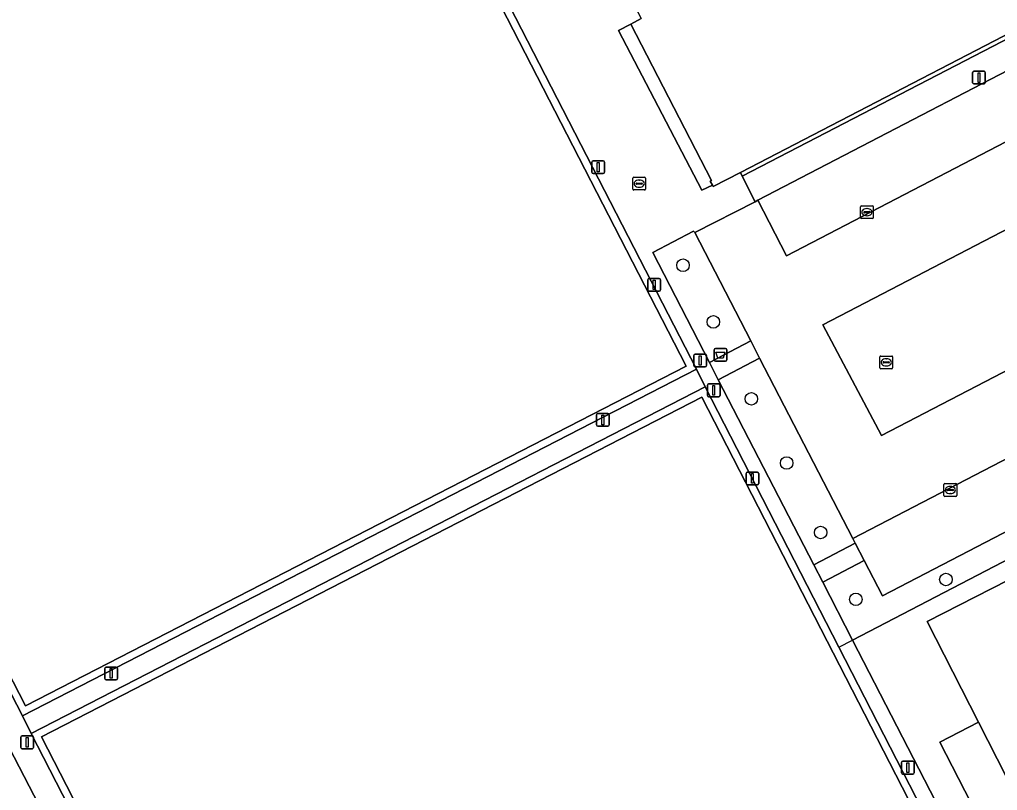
# Model space of a CAD drawing. Extents: x 158835 to 160077, y 386387 to 387778.
# Drawn here: x 159563.5 to 159639.8, y 387434.3 to 387494.5 of the extents above; entities that cross this region are included whole.
import ezdxf

# ---------------------------------------------------------------- set-up
doc = ezdxf.new("R2010")
doc.units = 0
for name, color, linetype in [('IMGEO_Afvalbak', 7, 'Continuous'), ('IMGEO_Boom', 7, 'Continuous'), ('IMGEO_Erf', 7, 'Continuous'), ('IMGEO_Groenvoorziening', 7, 'Continuous'), ('IMGEO_Hek', 7, 'Continuous'), ('IMGEO_Kolk', 7, 'Continuous'), ('IMGEO_Lichtmast', 7, 'Continuous'), ('IMGEO_Pand', 7, 'Continuous'), ('IMGEO_Parkeervlak_open', 7, 'Continuous'), ('IMGEO_Rijbaan_lokaal_open', 7, 'Continuous'), ('IMGEO_Terreindeel_open', 7, 'Continuous'), ('IMGEO_Voetpad_open', 7, 'Continuous')]:
    doc.layers.add(name, color=color, linetype=linetype)

msp = doc.modelspace()

# ---------------------------------------------------------------- linework, layer by layer
at = {"layer": 'IMGEO_Afvalbak'}
for p, q in [((159617.709, 387467.903), (159617.709, 387468.703)), ((159617.709, 387468.703), (159617.709, 387467.903)), ((159617.809, 387468.803), (159618.599, 387468.803)), ((159618.599, 387468.803), (159617.809, 387468.803)), ((159618.699, 387468.703), (159618.699, 387467.903)), ((159618.699, 387467.903), (159618.699, 387468.703)), ((159618.599, 387467.803), (159617.809, 387467.803)), ((159617.809, 387467.803), (159618.599, 387467.803))]:
    msp.add_line(p, q, dxfattribs=at)
msp.add_lwpolyline([(159617.852, 387468.517), (159618.556, 387468.517), (159618.407, 387468.047), (159618.001, 387468.047), (159617.852, 387468.517)], dxfattribs=at)
for centre, start, end in [((159617.809, 387468.703), 90, 180), ((159617.809, 387468.703), 90, 180), ((159618.599, 387468.703), 0, 90), ((159618.599, 387468.703), 360, 90), ((159617.809, 387467.903), 180, 270), ((159617.809, 387467.903), 180, 270), ((159618.599, 387467.903), 270, 0), ((159618.599, 387467.903), 270, 0)]:
    msp.add_arc(centre, 0.1, start, end, dxfattribs=at)
at = {"layer": 'IMGEO_Boom'}
for centre in [(159615.28, 387475.291), (159617.649, 387470.871), (159620.615, 387464.87), (159623.375, 387459.855), (159626.023, 387454.439), (159635.807, 387450.764), (159628.778, 387449.217)]:
    msp.add_circle(centre, 0.489, dxfattribs=at)
at = {"layer": 'IMGEO_Erf'}
msp.add_lwpolyline([(159619.901, 387482.249), (159650.34, 387498.028), (159650.198, 387498.32), (159619.76, 387482.532)], close=True, dxfattribs=at)
at = {"layer": 'IMGEO_Groenvoorziening'}
for points in [[(159616.342, 387467.171), (159611.915, 387475.776), (159599.454, 387500), (159586.615, 387524.959), (159570.791, 387555.718), (159518.128, 387528.666), (159532.881, 387500), (159534.319, 387497.107), (159534.94, 387495.858), (159536.097, 387493.631), (159545.89, 387474.584), (159547.077, 387472.304), (159547.645, 387471.204), (159563.695, 387440.125)], [(159563.94, 387440.9), (159533.555, 387500), (159518.951, 387528.406), (159570.543, 387554.916), (159598.772, 387500), (159615.515, 387467.428)], [(159707.078, 387517.905), (159700.767, 387514.679), (159710.26, 387496.385), (159712.581, 387491.91), (159630.843, 387449.504), (159629.419, 387452.26), (159626.197, 387450.552), (159628.525, 387446.043), (159719.646, 387493.39)], [(159650.099, 387495.401), (159651.314, 387496.032), (159650.34, 387498.028), (159619.901, 387482.249), (159620.902, 387480.245), (159621.12, 387480.358)], [(159723.943, 387481.181), (159721.08, 387479.72), (159732.619, 387457.296), (159697.337, 387439.219), (159697.376, 387439.142), (159650.755, 387415.326), (159646.442, 387429.405), (159644.163, 387428.242), (159638.355, 387439.623), (159635.331, 387438.07), (159664.569, 387381.214), (159667.668, 387382.805), (159651.375, 387414.54), (159664.922, 387421.501), (159710.981, 387445.157), (159723.275, 387421.205), (159726.217, 387422.712), (159730.211, 387414.915), (159751.682, 387425.938)], [(159617.345, 387467.7), (159620.57, 387469.387), (159616.194, 387477.858), (159616.097, 387477.961), (159612.912, 387476.289)], [(159628.542, 387453.958), (159621.265, 387468.043), (159618.037, 387466.359), (159625.497, 387451.908), (159628.729, 387453.596)], [(159564.385, 387438.762), (159581.426, 387405.581), (159582.047, 387404.373), (159583.4, 387401.75), (159591.663, 387385.7), (159592.991, 387383.116), (159593.499, 387382.128), (159609.91, 387350.208), (159662.536, 387377.187), (159627.454, 387445.487), (159617.013, 387465.815)], [(159610.17, 387350.984), (159565.185, 387438.483), (159616.748, 387464.989), (159661.731, 387377.497)]]:
    msp.add_lwpolyline(points, close=True, dxfattribs=at)
for points in [[(159635.331, 387438.07), (159638.355, 387439.623), (159634.334, 387447.502), (159680.952, 387471.272), (159680.971, 387471.209), (159681.006, 387471.095), (159716.148, 387489.228), (159718.91, 387484.265), (159723.199, 387486.46), (159719.646, 387493.39), (159628.525, 387446.043), (159643.217, 387417.533), (159664.437, 387376.249), (159750.933, 387420.751)], [(159753.042, 387428.248), (159725.498, 387481.975), (159723.943, 387481.181), (159751.682, 387425.938), (159730.211, 387414.915), (159731.68, 387412.046), (159708.425, 387403.51), (159709.813, 387400.82), (159669.14, 387379.939), (159667.668, 387382.805), (159664.569, 387381.214), (159635.331, 387438.07)]]:
    msp.add_lwpolyline(points, dxfattribs=at)
at = {"layer": 'IMGEO_Hek'}
for points in [[(159611.915, 387475.776), (159599.454, 387500), (159586.615, 387524.959)], [(159628.525, 387446.043), (159719.646, 387493.39)], [(159616.342, 387467.171), (159611.915, 387475.776)], [(159547.077, 387472.304), (159547.645, 387471.204), (159563.695, 387440.125)], [(159563.695, 387440.125), (159616.342, 387467.171)], [(159564.385, 387438.762), (159617.013, 387465.815)], [(159617.013, 387465.815), (159627.454, 387445.487)], [(159627.454, 387445.487), (159628.525, 387446.043)], [(159627.454, 387445.487), (159662.536, 387377.187), (159609.91, 387350.208), (159593.499, 387382.128), (159592.991, 387383.116)], [(159582.047, 387404.373), (159581.426, 387405.581), (159564.385, 387438.762)]]:
    msp.add_lwpolyline(points, dxfattribs=at)
at = {"layer": 'IMGEO_Kolk'}
for p, q in [((159611.358, 387481.238), (159611.358, 387482.09)), ((159611.433, 387482.164), (159612.285, 387482.164)), ((159611.846, 387481.944), (159611.871, 387481.944)), ((159612.359, 387482.09), (159612.359, 387481.238)), ((159612.285, 387481.164), (159611.433, 387481.164)), ((159611.617, 387481.658), (159611.617, 387481.67)), ((159612.055, 387481.621), (159611.657, 387481.621)), ((159611.66, 387481.707), (159612.058, 387481.707)), ((159611.869, 387481.384), (159611.844, 387481.384)), ((159612.101, 387481.67), (159612.101, 387481.658)), ((159629.139, 387479.008), (159629.139, 387479.86)), ((159629.214, 387479.934), (159630.066, 387479.934)), ((159629.627, 387479.714), (159629.652, 387479.714)), ((159630.14, 387479.86), (159630.14, 387479.008)), ((159630.066, 387478.934), (159629.214, 387478.934)), ((159629.398, 387479.428), (159629.398, 387479.44)), ((159629.836, 387479.391), (159629.438, 387479.391)), ((159629.441, 387479.477), (159629.839, 387479.477)), ((159629.65, 387479.154), (159629.625, 387479.154)), ((159629.882, 387479.44), (159629.882, 387479.428)), ((159630.722, 387468.209), (159631.574, 387468.209)), ((159630.647, 387467.283), (159630.647, 387468.135)), ((159630.906, 387467.703), (159630.906, 387467.715)), ((159631.344, 387467.666), (159630.946, 387467.666)), ((159630.949, 387467.752), (159631.347, 387467.752)), ((159631.158, 387467.429), (159631.133, 387467.429)), ((159631.135, 387467.989), (159631.16, 387467.989)), ((159631.39, 387467.715), (159631.39, 387467.703)), ((159631.648, 387468.135), (159631.648, 387467.283)), ((159631.574, 387467.209), (159630.722, 387467.209)), ((159635.725, 387458.255), (159636.577, 387458.255)), ((159635.65, 387457.329), (159635.65, 387458.181)), ((159635.909, 387457.749), (159635.909, 387457.761)), ((159636.347, 387457.712), (159635.949, 387457.712)), ((159635.952, 387457.798), (159636.35, 387457.798)), ((159636.161, 387457.475), (159636.136, 387457.475)), ((159636.138, 387458.035), (159636.163, 387458.035)), ((159636.393, 387457.761), (159636.393, 387457.749)), ((159636.651, 387458.181), (159636.651, 387457.329)), ((159636.577, 387457.255), (159635.725, 387457.255))]:
    msp.add_line(p, q, dxfattribs=at)
for points in [[(159611.358, 387481.238), (159611.358, 387482.09)], [(159611.433, 387482.164), (159612.285, 387482.164)], [(159612.359, 387482.09), (159612.359, 387481.238)], [(159612.285, 387481.164), (159611.433, 387481.164)], [(159629.139, 387479.008), (159629.139, 387479.86)], [(159629.214, 387479.934), (159630.066, 387479.934)], [(159630.14, 387479.86), (159630.14, 387479.008)], [(159630.066, 387478.934), (159629.214, 387478.934)], [(159630.722, 387468.209), (159631.574, 387468.209)], [(159630.647, 387467.283), (159630.647, 387468.135)], [(159631.648, 387468.135), (159631.648, 387467.283)], [(159631.574, 387467.209), (159630.722, 387467.209)], [(159635.725, 387458.255), (159636.577, 387458.255)], [(159635.65, 387457.329), (159635.65, 387458.181)], [(159636.651, 387458.181), (159636.651, 387457.329)], [(159636.577, 387457.255), (159635.725, 387457.255)]]:
    msp.add_lwpolyline(points, dxfattribs=at)
for centre, radius, start, end in [((159611.435, 387482.088), 0.0765, 91.55205, 178.44795), ((159611.435, 387482.088), 0.0765, 91.55205, 178.44795), ((159612.283, 387482.088), 0.0765, 1.55205, 88.44795), ((159612.283, 387482.088), 0.0765, 1.55205, 88.44795), ((159611.435, 387481.24), 0.0765, 181.55205, 268.44795), ((159611.435, 387481.24), 0.0765, 181.55205, 268.44795), ((159611.657, 387481.667), 0.0403, 85.87752, 175.75265), ((159611.654, 387481.657), 0.0366, 178.93798, 274.71019), ((159612.058, 387481.664), 0.043, 264.86636, 352.45326), ((159612.062, 387481.669), 0.0386, 1.73085, 96.63898), ((159612.283, 387481.24), 0.0765, 271.55205, 358.44795), ((159612.283, 387481.24), 0.0765, 271.55205, 358.44795), ((159629.216, 387479.858), 0.0765, 91.55205, 178.44795), ((159629.216, 387479.858), 0.0765, 91.55205, 178.44795), ((159630.064, 387479.858), 0.0765, 1.55205, 88.44795), ((159630.064, 387479.858), 0.0765, 1.55205, 88.44795), ((159629.216, 387479.01), 0.0765, 181.55205, 268.44795), ((159629.216, 387479.01), 0.0765, 181.55205, 268.44795), ((159629.438, 387479.437), 0.0403, 85.87752, 175.75265), ((159629.435, 387479.427), 0.0366, 178.93798, 274.71019), ((159629.839, 387479.434), 0.043, 264.86636, 352.45326), ((159629.843, 387479.439), 0.0386, 1.73085, 96.63898), ((159630.064, 387479.01), 0.0765, 271.55205, 358.44795), ((159630.064, 387479.01), 0.0765, 271.55205, 358.44795), ((159630.724, 387468.133), 0.0765, 91.55205, 178.44795), ((159630.724, 387468.133), 0.0765, 91.55205, 178.44795), ((159631.572, 387468.133), 0.0765, 1.55205, 88.44795), ((159631.572, 387468.133), 0.0765, 1.55205, 88.44795), ((159630.946, 387467.712), 0.0403, 85.87752, 175.75265), ((159630.943, 387467.702), 0.0366, 178.93798, 274.71019), ((159631.347, 387467.709), 0.043, 264.86636, 352.45326), ((159631.351, 387467.714), 0.0386, 1.73085, 96.63898), ((159630.724, 387467.285), 0.0765, 181.55205, 268.44795), ((159630.724, 387467.285), 0.0765, 181.55205, 268.44795), ((159631.572, 387467.285), 0.0765, 271.55205, 358.44795), ((159631.572, 387467.285), 0.0765, 271.55205, 358.44795), ((159635.727, 387458.179), 0.0765, 91.55205, 178.44795), ((159635.727, 387458.179), 0.0765, 91.55205, 178.44795), ((159636.575, 387458.179), 0.0765, 1.55205, 88.44795), ((159636.575, 387458.179), 0.0765, 1.55205, 88.44795), ((159635.949, 387457.758), 0.0403, 85.87752, 175.75265), ((159635.946, 387457.748), 0.0366, 178.93798, 274.71019), ((159636.35, 387457.755), 0.043, 264.86636, 352.45326), ((159636.354, 387457.76), 0.0386, 1.73085, 96.63898), ((159635.727, 387457.331), 0.0765, 181.55205, 268.44795), ((159635.727, 387457.331), 0.0765, 181.55205, 268.44795), ((159636.575, 387457.331), 0.0765, 271.55205, 358.44795), ((159636.575, 387457.331), 0.0765, 271.55205, 358.44795)]:
    msp.add_arc(centre, radius, start, end, dxfattribs=at)
for centre, major_axis, ratio, start_param, end_param in [((159611.845, 387481.664), (-0.387, 0.002), 0.722429, 4.712389, 7.853982), ((159611.87, 387481.664), (-0.39, 0.002), 0.717154, 1.570796, 4.712389), ((159629.626, 387479.434), (-0.387, 0.002), 0.722429, 4.712389, 7.853982), ((159629.651, 387479.434), (-0.39, 0.002), 0.717154, 1.570796, 4.712389), ((159631.134, 387467.709), (-0.387, 0.002), 0.722429, 4.712389, 7.853982), ((159631.159, 387467.709), (-0.39, 0.002), 0.717154, 1.570796, 4.712389), ((159636.137, 387457.755), (-0.387, 0.002), 0.722429, 4.712389, 7.853982), ((159636.162, 387457.755), (-0.39, 0.002), 0.717154, 1.570796, 4.712389)]:
    msp.add_ellipse(centre, major_axis=major_axis, ratio=ratio, start_param=start_param, end_param=end_param, dxfattribs=at)
at = {"layer": 'IMGEO_Lichtmast'}
for p, q in [((159637.894, 387489.538), (159637.894, 387490.338)), ((159637.894, 387490.338), (159637.894, 387489.538)), ((159637.994, 387490.438), (159638.784, 387490.438)), ((159638.784, 387490.438), (159637.994, 387490.438)), ((159638.884, 387490.338), (159638.884, 387489.538)), ((159638.884, 387489.538), (159638.884, 387490.338)), ((159638.784, 387489.438), (159637.994, 387489.438)), ((159637.994, 387489.438), (159638.784, 387489.438)), ((159608.253, 387483.444), (159609.043, 387483.444)), ((159609.043, 387483.444), (159608.253, 387483.444)), ((159608.153, 387482.544), (159608.153, 387483.344)), ((159608.153, 387483.344), (159608.153, 387482.544)), ((159609.143, 387483.344), (159609.143, 387482.544)), ((159609.143, 387482.544), (159609.143, 387483.344)), ((159609.043, 387482.444), (159608.253, 387482.444)), ((159608.253, 387482.444), (159609.043, 387482.444)), ((159612.624, 387474.265), (159613.414, 387474.265)), ((159613.414, 387474.265), (159612.624, 387474.265)), ((159612.524, 387473.365), (159612.524, 387474.165)), ((159612.524, 387474.165), (159612.524, 387473.365)), ((159613.514, 387474.165), (159613.514, 387473.365)), ((159613.514, 387473.365), (159613.514, 387474.165)), ((159613.414, 387473.265), (159612.624, 387473.265)), ((159612.624, 387473.265), (159613.414, 387473.265)), ((159616.128, 387467.457), (159616.128, 387468.257)), ((159616.128, 387468.257), (159616.128, 387467.457)), ((159616.228, 387468.357), (159617.018, 387468.357)), ((159617.018, 387468.357), (159616.228, 387468.357)), ((159617.118, 387468.257), (159617.118, 387467.457)), ((159617.118, 387467.457), (159617.118, 387468.257)), ((159617.018, 387467.357), (159616.228, 387467.357)), ((159616.228, 387467.357), (159617.018, 387467.357)), ((159617.181, 387465.129), (159617.181, 387465.929)), ((159617.181, 387465.929), (159617.181, 387465.129)), ((159617.281, 387466.029), (159618.071, 387466.029)), ((159618.071, 387466.029), (159617.281, 387466.029)), ((159618.171, 387465.929), (159618.171, 387465.129)), ((159618.171, 387465.129), (159618.171, 387465.929)), ((159618.071, 387465.029), (159617.281, 387465.029)), ((159617.281, 387465.029), (159618.071, 387465.029)), ((159608.53, 387462.825), (159608.53, 387463.625)), ((159608.53, 387463.625), (159608.53, 387462.825)), ((159608.63, 387463.725), (159609.42, 387463.725)), ((159609.42, 387463.725), (159608.63, 387463.725)), ((159609.52, 387463.625), (159609.52, 387462.825)), ((159609.52, 387462.825), (159609.52, 387463.625)), ((159609.42, 387462.725), (159608.63, 387462.725)), ((159608.63, 387462.725), (159609.42, 387462.725)), ((159620.199, 387458.253), (159620.199, 387459.053)), ((159620.199, 387459.053), (159620.199, 387458.253)), ((159620.299, 387459.153), (159621.089, 387459.153)), ((159621.089, 387459.153), (159620.299, 387459.153)), ((159621.189, 387459.053), (159621.189, 387458.253)), ((159621.189, 387458.253), (159621.189, 387459.053)), ((159621.089, 387458.153), (159620.299, 387458.153)), ((159620.299, 387458.153), (159621.089, 387458.153)), ((159570.131, 387443.035), (159570.131, 387443.835)), ((159570.131, 387443.835), (159570.131, 387443.035)), ((159570.231, 387443.935), (159571.021, 387443.935)), ((159571.021, 387443.935), (159570.231, 387443.935)), ((159571.121, 387443.835), (159571.121, 387443.035)), ((159571.121, 387443.035), (159571.121, 387443.835)), ((159571.021, 387442.935), (159570.231, 387442.935)), ((159570.231, 387442.935), (159571.021, 387442.935)), ((159563.586, 387437.665), (159563.586, 387438.465)), ((159563.586, 387438.465), (159563.586, 387437.665)), ((159563.686, 387438.565), (159564.476, 387438.565)), ((159564.476, 387438.565), (159563.686, 387438.565)), ((159564.576, 387438.465), (159564.576, 387437.665)), ((159564.576, 387437.665), (159564.576, 387438.465)), ((159564.476, 387437.565), (159563.686, 387437.565)), ((159563.686, 387437.565), (159564.476, 387437.565)), ((159632.331, 387435.687), (159632.331, 387436.487)), ((159632.331, 387436.487), (159632.331, 387435.687)), ((159632.431, 387436.587), (159633.221, 387436.587)), ((159633.221, 387436.587), (159632.431, 387436.587)), ((159633.321, 387436.487), (159633.321, 387435.687)), ((159633.321, 387435.687), (159633.321, 387436.487)), ((159633.221, 387435.587), (159632.431, 387435.587)), ((159632.431, 387435.587), (159633.221, 387435.587))]:
    msp.add_line(p, q, dxfattribs=at)
for points in [[(159638.314, 387490.313), (159638.464, 387490.313), (159638.464, 387489.563), (159638.314, 387489.563), (159638.314, 387490.313)], [(159608.573, 387483.319), (159608.723, 387483.319), (159608.723, 387482.569), (159608.573, 387482.569), (159608.573, 387483.319)], [(159612.944, 387474.14), (159613.094, 387474.14), (159613.094, 387473.39), (159612.944, 387473.39), (159612.944, 387474.14)], [(159616.548, 387468.232), (159616.698, 387468.232), (159616.698, 387467.482), (159616.548, 387467.482), (159616.548, 387468.232)], [(159617.601, 387465.904), (159617.751, 387465.904), (159617.751, 387465.154), (159617.601, 387465.154), (159617.601, 387465.904)], [(159608.95, 387463.6), (159609.1, 387463.6), (159609.1, 387462.85), (159608.95, 387462.85), (159608.95, 387463.6)], [(159620.619, 387459.028), (159620.769, 387459.028), (159620.769, 387458.278), (159620.619, 387458.278), (159620.619, 387459.028)], [(159570.551, 387443.81), (159570.701, 387443.81), (159570.701, 387443.06), (159570.551, 387443.06), (159570.551, 387443.81)], [(159564.006, 387438.44), (159564.156, 387438.44), (159564.156, 387437.69), (159564.006, 387437.69), (159564.006, 387438.44)], [(159632.751, 387436.462), (159632.901, 387436.462), (159632.901, 387435.712), (159632.751, 387435.712), (159632.751, 387436.462)]]:
    msp.add_lwpolyline(points, dxfattribs=at)
for centre, start, end in [((159637.994, 387490.338), 90, 180), ((159637.994, 387490.338), 90, 180), ((159638.784, 387490.338), 0, 90), ((159638.784, 387490.338), 360, 90), ((159637.994, 387489.538), 180, 270), ((159637.994, 387489.538), 180, 270), ((159638.784, 387489.538), 270, 0), ((159638.784, 387489.538), 270, 0), ((159608.253, 387483.344), 90, 180), ((159608.253, 387483.344), 90, 180), ((159609.043, 387483.344), 0, 90), ((159609.043, 387483.344), 360, 90), ((159608.253, 387482.544), 180, 270), ((159608.253, 387482.544), 180, 270), ((159609.043, 387482.544), 270, 0), ((159609.043, 387482.544), 270, 0), ((159612.624, 387474.165), 90, 180), ((159612.624, 387474.165), 90, 180), ((159613.414, 387474.165), 0, 90), ((159613.414, 387474.165), 360, 90), ((159612.624, 387473.365), 180, 270), ((159612.624, 387473.365), 180, 270), ((159613.414, 387473.365), 270, 0), ((159613.414, 387473.365), 270, 0), ((159616.228, 387468.257), 90, 180), ((159616.228, 387468.257), 90, 180), ((159617.018, 387468.257), 0, 90), ((159617.018, 387468.257), 360, 90), ((159616.228, 387467.457), 180, 270), ((159616.228, 387467.457), 180, 270), ((159617.018, 387467.457), 270, 0), ((159617.018, 387467.457), 270, 0), ((159617.281, 387465.929), 90, 180), ((159617.281, 387465.929), 90, 180), ((159618.071, 387465.929), 0, 90), ((159618.071, 387465.929), 360, 90), ((159617.281, 387465.129), 180, 270), ((159617.281, 387465.129), 180, 270), ((159618.071, 387465.129), 270, 0), ((159618.071, 387465.129), 270, 0), ((159608.63, 387463.625), 90, 180), ((159608.63, 387463.625), 90, 180), ((159609.42, 387463.625), 0, 90), ((159609.42, 387463.625), 360, 90), ((159608.63, 387462.825), 180, 270), ((159608.63, 387462.825), 180, 270), ((159609.42, 387462.825), 270, 0), ((159609.42, 387462.825), 270, 0), ((159620.299, 387459.053), 90, 180), ((159620.299, 387459.053), 90, 180), ((159621.089, 387459.053), 0, 90), ((159621.089, 387459.053), 360, 90), ((159620.299, 387458.253), 180, 270), ((159620.299, 387458.253), 180, 270), ((159621.089, 387458.253), 270, 0), ((159621.089, 387458.253), 270, 0), ((159570.231, 387443.835), 90, 180), ((159570.231, 387443.835), 90, 180), ((159571.021, 387443.835), 0, 90), ((159571.021, 387443.835), 360, 90), ((159570.231, 387443.035), 180, 270), ((159570.231, 387443.035), 180, 270), ((159571.021, 387443.035), 270, 0), ((159571.021, 387443.035), 270, 0), ((159563.686, 387438.465), 90, 180), ((159563.686, 387438.465), 90, 180), ((159564.476, 387438.465), 0, 90), ((159564.476, 387438.465), 360, 90), ((159563.686, 387437.665), 180, 270), ((159563.686, 387437.665), 180, 270), ((159564.476, 387437.665), 270, 0), ((159564.476, 387437.665), 270, 0), ((159632.431, 387436.487), 90, 180), ((159632.431, 387436.487), 90, 180), ((159633.221, 387436.487), 0, 90), ((159633.221, 387436.487), 360, 90), ((159632.431, 387435.687), 180, 270), ((159632.431, 387435.687), 180, 270), ((159633.221, 387435.687), 270, 0), ((159633.221, 387435.687), 270, 0)]:
    msp.add_arc(centre, 0.1, start, end, dxfattribs=at)
at = {"layer": 'IMGEO_Pand'}
msp.add_lwpolyline([(159594.948, 387525.224), (159595.161, 387524.816), (159595.264, 387524.877), (159601.587, 387512.657), (159602.395, 387513.075), (159604.551, 387508.911), (159603.743, 387508.492), (159609.056, 387498.254), (159609.864, 387498.673), (159612.004, 387494.535), (159611.197, 387494.115), (159617.497, 387481.901), (159617.4, 387481.849), (159617.573, 387481.532), (159617.629, 387481.427), (159619.76, 387482.532), (159650.198, 387498.32)], dxfattribs=at)
msp.add_lwpolyline([(159689.247, 387455.058), (159689.009, 387455.524), (159686.189, 387454.068), (159683.524, 387462.823), (159681.078, 387470.858), (159681.006, 387471.095), (159680.971, 387471.209), (159680.952, 387471.272), (159634.334, 387447.502), (159638.355, 387439.623), (159644.163, 387428.242), (159646.442, 387429.405), (159650.755, 387415.326), (159697.376, 387439.142), (159697.337, 387439.219), (159697.145, 387439.594)], close=True, dxfattribs=at)
at = {"layer": 'IMGEO_Parkeervlak_open'}
for points in [[(159630.768, 387461.995), (159702.257, 387499.123), (159697.772, 387507.849), (159626.21, 387470.636)], [(159629.419, 387452.26), (159630.843, 387449.504), (159712.581, 387491.91), (159710.26, 387496.385), (159628.542, 387453.958), (159628.729, 387453.596)], [(159621.12, 387480.358), (159623.357, 387476.037), (159652.35, 387491.083), (159650.099, 387495.401)]]:
    msp.add_lwpolyline(points, close=True, dxfattribs=at)
at = {"layer": 'IMGEO_Rijbaan_lokaal_open'}
for points in [[(159608.427, 387349.289), (159530.363, 387500), (159516.052, 387527.628), (159513.533, 387526.35), (159513.333, 387526.249), (159515.693, 387521.653), (159524.228, 387505.034), (159526.814, 387500), (159570.348, 387415.234)], [(159652.35, 387491.083), (159623.357, 387476.037), (159621.12, 387480.358), (159620.902, 387480.245), (159616.194, 387477.858), (159620.57, 387469.387), (159621.265, 387468.043), (159628.542, 387453.958), (159710.26, 387496.385)]]:
    msp.add_lwpolyline(points, dxfattribs=at)
msp.add_lwpolyline([(159697.772, 387507.849), (159702.257, 387499.123), (159630.768, 387461.995), (159626.21, 387470.636)], close=True, dxfattribs=at)
at = {"layer": 'IMGEO_Terreindeel_open'}
for points in [[(159598.772, 387500), (159570.543, 387554.916), (159518.951, 387528.406), (159533.555, 387500), (159563.94, 387440.9), (159615.515, 387467.428)], [(159616.748, 387464.989), (159565.185, 387438.483), (159610.17, 387350.984), (159661.731, 387377.497)]]:
    msp.add_lwpolyline(points, close=True, dxfattribs=at)
at = {"layer": 'IMGEO_Voetpad_open'}
for points in [[(159581.426, 387405.581), (159564.385, 387438.762), (159563.695, 387440.125), (159547.645, 387471.204), (159547.077, 387472.304), (159546.197, 387471.857), (159544.994, 387474.117), (159545.89, 387474.584), (159536.097, 387493.631), (159535.228, 387493.179), (159534.061, 387495.402), (159534.94, 387495.858), (159534.319, 387497.107), (159532.881, 387500), (159518.128, 387528.666), (159570.791, 387555.718), (159570.206, 387556.855), (159517.557, 387529.777), (159516.454, 387529.21), (159515.504, 387528.74), (159516.052, 387527.628), (159530.363, 387500), (159608.427, 387349.289)], [(159570.791, 387555.718), (159586.615, 387524.959), (159599.454, 387500), (159611.915, 387475.776), (159616.342, 387467.171), (159617.013, 387465.815), (159627.454, 387445.487), (159662.536, 387377.187)], [(159643.217, 387417.533), (159628.525, 387446.043), (159626.197, 387450.552), (159625.497, 387451.908), (159618.037, 387466.359), (159617.345, 387467.7), (159612.912, 387476.289), (159616.097, 387477.961), (159616.194, 387477.858), (159620.902, 387480.245), (159619.901, 387482.249), (159619.76, 387482.532), (159617.629, 387481.427), (159617.573, 387481.532), (159616.751, 387481.138), (159610.233, 387493.616), (159611.197, 387494.115), (159612.004, 387494.535)]]:
    msp.add_lwpolyline(points, dxfattribs=at)
for points in [[(159617.573, 387481.532), (159617.4, 387481.849), (159617.497, 387481.901), (159611.197, 387494.115), (159610.233, 387493.616), (159616.751, 387481.138)], [(159621.265, 387468.043), (159620.57, 387469.387), (159617.345, 387467.7), (159618.037, 387466.359)], [(159617.013, 387465.815), (159616.342, 387467.171), (159563.695, 387440.125), (159564.385, 387438.762)], [(159626.197, 387450.552), (159629.419, 387452.26), (159628.729, 387453.596), (159625.497, 387451.908)]]:
    msp.add_lwpolyline(points, close=True, dxfattribs=at)

doc.saveas('drawing.dxf')
